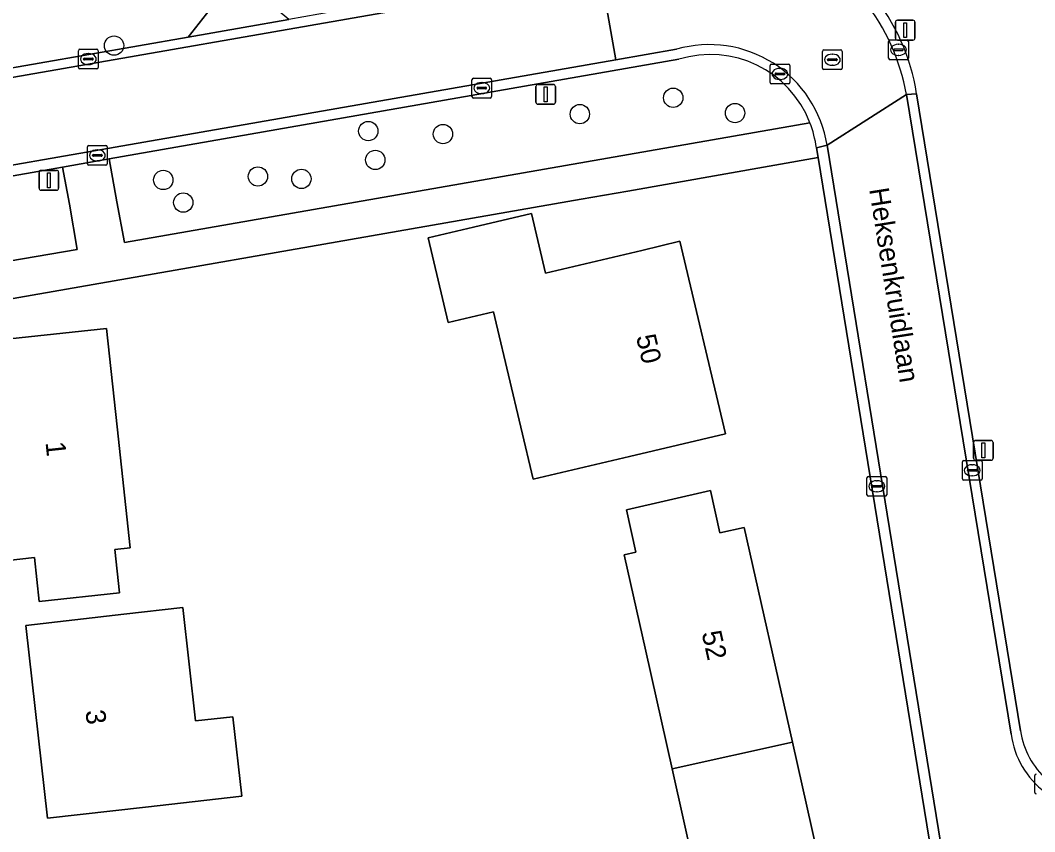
# Model space of a CAD drawing. Extents: x 162661 to 163484, y 380247 to 381230.
# Drawn here: x 163007.2 to 163058.6, y 380399 to 380440.1 of the extents above; entities that cross this region are included whole.
import ezdxf

# ---------------------------------------------------------------- set-up
doc = ezdxf.new("R2010")
doc.units = 0
for name, color, linetype in [('IMGEO_Boom', 7, 'Continuous'), ('IMGEO_Erf', 7, 'Continuous'), ('IMGEO_Groenvoorziening', 7, 'Continuous'), ('IMGEO_Kolk', 7, 'Continuous'), ('IMGEO_Lichtmast', 7, 'Continuous'), ('IMGEO_Openbare_ruimte_label', 7, 'Continuous'), ('IMGEO_Pand', 7, 'Continuous'), ('IMGEO_Pand_nummerreeks', 7, 'Continuous'), ('IMGEO_Rijbaan_lokaal_gesloten', 7, 'Continuous'), ('IMGEO_Rijbaan_lokaal_open', 7, 'Continuous'), ('IMGEO_Rioolput', 7, 'Continuous'), ('IMGEO_Voetpad_open', 7, 'Continuous')]:
    doc.layers.add(name, color=color, linetype=linetype)

msp = doc.modelspace()

# ---------------------------------------------------------------- linework, layer by layer
at = {"layer": 'IMGEO_Boom'}
for centre in [(163011.959, 380438.812), (163040.271, 380436.173), (163035.543, 380435.346), (163043.401, 380435.401), (163024.831, 380434.488), (163028.614, 380434.337), (163025.187, 380433.028), (163014.452, 380432.013), (163019.243, 380432.191), (163021.447, 380432.069), (163015.464, 380430.871)]:
    msp.add_circle(centre, 0.489, dxfattribs=at)
at = {"layer": 'IMGEO_Erf'}
msp.add_lwpolyline([(163052.595, 380436.378), (163057.855, 380404.14)], dxfattribs=at)
for points in [[(163047.603, 380433.152), (163037.976, 380431.448), (163035.606, 380431.035), (163000.273, 380424.875), (163000.715, 380422.638), (163006.844, 380367.252), (163011.947, 380368.147), (163056.95, 380375.873)], [(163031.314, 380424.763), (163031.176, 380425.347), (163028.874, 380424.803), (163027.861, 380429.084), (163030.162, 380429.629), (163033.095, 380430.323), (163033.798, 380427.3), (163038.686, 380428.44), (163040.608, 380428.914), (163042.919, 380419.17), (163038.053, 380418.021), (163033.182, 380416.87)], [(163012.242, 380411.119), (163008.173, 380410.683), (163007.935, 380412.912), (163006.592, 380412.768), (163005.407, 380423.835), (163011.583, 380424.496), (163012.115, 380419.525), (163012.77, 380413.407), (163012.005, 380413.326)], [(163045.02, 380381.319), (163043.68, 380387.3), (163042.2, 380387.34), (163041.827, 380389.006), (163041.413, 380390.853), (163042.651, 380391.331), (163040.213, 380402.213), (163038.878, 380408.171), (163037.785, 380413.05), (163038.379, 380413.183), (163037.899, 380415.33), (163042.157, 380416.308), (163042.639, 380414.161), (163043.869, 380414.437), (163046.302, 380403.578), (163048.735, 380392.722), (163047.515, 380392.449), (163047.978, 380390.382), (163048.441, 380388.314), (163049.668, 380388.589), (163052.09, 380377.778), (163046.113, 380376.439)], [(163016.082, 380404.644), (163017.98, 380404.859), (163018.434, 380400.837), (163013.554, 380400.286), (163008.585, 380399.726), (163007.485, 380409.48), (163012.453, 380410.041), (163015.435, 380410.377)]]:
    msp.add_lwpolyline(points, close=True, dxfattribs=at)
for centre, radius, start, end in [((163042.209, 380434.755), 10.512, 8.8795, 39.4175), ((163061.865, 380404.723), 4.052, 188.2771, 228.9146)]:
    msp.add_arc(centre, radius, start, end, dxfattribs=at)
at = {"layer": 'IMGEO_Groenvoorziening'}
for points in [[(163015.718, 380439.242), (163016.823, 380440.655), (163016.5, 380445.039), (163003.852, 380444.188), (163004.277, 380438.675), (163005.639, 380437.488)], [(163000.846, 380429.91), (162999.39, 380429.677), (162999.901, 380426.753), (163000.974, 380426.939), (163010.1, 380428.489), (163009.701, 380430.792), (163009.345, 380432.66), (163000.587, 380431.119)]]:
    msp.add_lwpolyline(points, close=True, dxfattribs=at)
msp.add_lwpolyline([(163040.551, 380438.12), (163011.713, 380433.077), (163012.096, 380430.911), (163012.482, 380428.848), (163046.518, 380434.786), (163047.193, 380434.904)], dxfattribs=at)
msp.add_arc((163042.154, 380432.964), 5.399, 21.053, 107.2753, dxfattribs=at)
at = {"layer": 'IMGEO_Kolk'}
for p, q in [((163051.252, 380439.098), (163052.104, 380439.098)), ((163010.158, 380437.704), (163010.158, 380438.556)), ((163010.233, 380438.63), (163011.085, 380438.63)), ((163011.159, 380438.556), (163011.159, 380437.704)), ((163051.177, 380438.172), (163051.177, 380439.024)), ((163051.436, 380438.592), (163051.436, 380438.604)), ((163051.874, 380438.555), (163051.476, 380438.555)), ((163051.479, 380438.641), (163051.877, 380438.641)), ((163051.665, 380438.878), (163051.69, 380438.878)), ((163051.92, 380438.604), (163051.92, 380438.592)), ((163052.178, 380439.024), (163052.178, 380438.172)), ((163010.417, 380438.124), (163010.417, 380438.136)), ((163010.855, 380438.087), (163010.457, 380438.087)), ((163010.46, 380438.173), (163010.858, 380438.173)), ((163010.646, 380438.41), (163010.671, 380438.41)), ((163010.901, 380438.136), (163010.901, 380438.124)), ((163052.104, 380438.098), (163051.252, 380438.098)), ((163051.688, 380438.318), (163051.663, 380438.318)), ((163011.085, 380437.63), (163010.233, 380437.63)), ((163010.669, 380437.85), (163010.644, 380437.85)), ((163045.174, 380436.954), (163045.174, 380437.806)), ((163045.249, 380437.88), (163046.101, 380437.88)), ((163045.662, 380437.66), (163045.687, 380437.66)), ((163046.175, 380437.806), (163046.175, 380436.954)), ((163030.077, 380436.235), (163030.077, 380437.087)), ((163030.152, 380437.161), (163031.004, 380437.161)), ((163031.078, 380437.087), (163031.078, 380436.235)), ((163045.433, 380437.374), (163045.433, 380437.386)), ((163045.871, 380437.337), (163045.473, 380437.337)), ((163045.476, 380437.423), (163045.874, 380437.423)), ((163045.685, 380437.1), (163045.66, 380437.1)), ((163045.917, 380437.386), (163045.917, 380437.374)), ((163030.336, 380436.655), (163030.336, 380436.667)), ((163030.774, 380436.618), (163030.376, 380436.618)), ((163030.379, 380436.704), (163030.777, 380436.704)), ((163030.565, 380436.941), (163030.59, 380436.941)), ((163030.82, 380436.667), (163030.82, 380436.655)), ((163046.101, 380436.88), (163045.249, 380436.88)), ((163031.004, 380436.161), (163030.152, 380436.161)), ((163030.588, 380436.381), (163030.563, 380436.381)), ((163010.616, 380432.831), (163010.616, 380433.683)), ((163010.691, 380433.757), (163011.543, 380433.757)), ((163011.104, 380433.537), (163011.129, 380433.537)), ((163011.617, 380433.683), (163011.617, 380432.831)), ((163010.875, 380433.251), (163010.875, 380433.263)), ((163011.313, 380433.214), (163010.915, 380433.214)), ((163010.918, 380433.3), (163011.316, 380433.3)), ((163011.127, 380432.977), (163011.102, 380432.977)), ((163011.359, 380433.263), (163011.359, 380433.251)), ((163011.543, 380432.757), (163010.691, 380432.757)), ((163054.909, 380416.899), (163054.909, 380417.751)), ((163054.984, 380417.825), (163055.836, 380417.825)), ((163055.397, 380417.605), (163055.422, 380417.605)), ((163055.91, 380417.751), (163055.91, 380416.899)), ((163050.154, 380417.015), (163051.006, 380417.015)), ((163055.168, 380417.319), (163055.168, 380417.331)), ((163055.606, 380417.282), (163055.208, 380417.282)), ((163055.211, 380417.368), (163055.609, 380417.368)), ((163055.42, 380417.045), (163055.395, 380417.045)), ((163055.652, 380417.331), (163055.652, 380417.319)), ((163050.079, 380416.089), (163050.079, 380416.941)), ((163050.338, 380416.509), (163050.338, 380416.521)), ((163050.776, 380416.472), (163050.378, 380416.472)), ((163050.381, 380416.558), (163050.779, 380416.558)), ((163050.567, 380416.795), (163050.592, 380416.795)), ((163050.822, 380416.521), (163050.822, 380416.509)), ((163051.08, 380416.941), (163051.08, 380416.089)), ((163055.836, 380416.825), (163054.984, 380416.825)), ((163051.006, 380416.015), (163050.154, 380416.015)), ((163050.59, 380416.235), (163050.565, 380416.235)), ((163058.573, 380401.027), (163058.573, 380401.879))]:
    msp.add_line(p, q, dxfattribs=at)
for points in [[(163051.252, 380439.098), (163052.104, 380439.098)], [(163010.158, 380437.704), (163010.158, 380438.556)], [(163010.233, 380438.63), (163011.085, 380438.63)], [(163011.159, 380438.556), (163011.159, 380437.704)], [(163051.177, 380438.172), (163051.177, 380439.024)], [(163052.178, 380439.024), (163052.178, 380438.172)], [(163052.104, 380438.098), (163051.252, 380438.098)], [(163011.085, 380437.63), (163010.233, 380437.63)], [(163045.174, 380436.954), (163045.174, 380437.806)], [(163045.249, 380437.88), (163046.101, 380437.88)], [(163046.175, 380437.806), (163046.175, 380436.954)], [(163030.077, 380436.235), (163030.077, 380437.087)], [(163030.152, 380437.161), (163031.004, 380437.161)], [(163031.078, 380437.087), (163031.078, 380436.235)], [(163046.101, 380436.88), (163045.249, 380436.88)], [(163031.004, 380436.161), (163030.152, 380436.161)], [(163010.616, 380432.831), (163010.616, 380433.683)], [(163010.691, 380433.757), (163011.543, 380433.757)], [(163011.617, 380433.683), (163011.617, 380432.831)], [(163011.543, 380432.757), (163010.691, 380432.757)], [(163054.909, 380416.899), (163054.909, 380417.751)], [(163054.984, 380417.825), (163055.836, 380417.825)], [(163055.91, 380417.751), (163055.91, 380416.899)], [(163050.154, 380417.015), (163051.006, 380417.015)], [(163050.079, 380416.089), (163050.079, 380416.941)], [(163051.08, 380416.941), (163051.08, 380416.089)], [(163055.836, 380416.825), (163054.984, 380416.825)], [(163051.006, 380416.015), (163050.154, 380416.015)], [(163058.573, 380401.027), (163058.573, 380401.879)]]:
    msp.add_lwpolyline(points, dxfattribs=at)
for centre, radius, start, end in [((163051.254, 380439.022), 0.0765, 91.552, 178.448), ((163051.254, 380439.022), 0.0765, 91.552, 178.448), ((163052.102, 380439.022), 0.0765, 1.552, 88.448), ((163052.102, 380439.022), 0.0765, 1.552, 88.448), ((163010.235, 380438.554), 0.0765, 91.552, 178.448), ((163010.235, 380438.554), 0.0765, 91.552, 178.448), ((163011.083, 380438.554), 0.0765, 1.552, 88.448), ((163011.083, 380438.554), 0.0765, 1.552, 88.448), ((163051.476, 380438.601), 0.0403, 85.8775, 175.7526), ((163051.473, 380438.591), 0.0366, 178.938, 274.7102), ((163051.877, 380438.598), 0.043, 264.8664, 352.4533), ((163051.881, 380438.603), 0.0386, 1.7309, 96.639), ((163010.457, 380438.133), 0.0403, 85.8775, 175.7526), ((163010.454, 380438.123), 0.0366, 178.938, 274.7102), ((163010.858, 380438.13), 0.043, 264.8664, 352.4533), ((163010.862, 380438.135), 0.0386, 1.7309, 96.639), ((163051.254, 380438.174), 0.0765, 181.552, 268.448), ((163051.254, 380438.174), 0.0765, 181.552, 268.448), ((163052.102, 380438.174), 0.0765, 271.552, 358.448), ((163052.102, 380438.174), 0.0765, 271.552, 358.448), ((163010.235, 380437.706), 0.0765, 181.552, 268.448), ((163010.235, 380437.706), 0.0765, 181.552, 268.448), ((163011.083, 380437.706), 0.0765, 271.552, 358.448), ((163011.083, 380437.706), 0.0765, 271.552, 358.448), ((163045.251, 380437.804), 0.0765, 91.552, 178.448), ((163045.251, 380437.804), 0.0765, 91.552, 178.448), ((163046.099, 380437.804), 0.0765, 1.552, 88.448), ((163046.099, 380437.804), 0.0765, 1.552, 88.448), ((163030.154, 380437.085), 0.0765, 91.552, 178.448), ((163030.154, 380437.085), 0.0765, 91.552, 178.448), ((163031.002, 380437.085), 0.0765, 1.552, 88.448), ((163031.002, 380437.085), 0.0765, 1.552, 88.448), ((163045.473, 380437.383), 0.0403, 85.8775, 175.7526), ((163045.47, 380437.373), 0.0366, 178.938, 274.7102), ((163045.874, 380437.38), 0.043, 264.8664, 352.4533), ((163045.878, 380437.385), 0.0386, 1.7309, 96.639), ((163030.376, 380436.664), 0.0403, 85.8775, 175.7526), ((163030.373, 380436.654), 0.0366, 178.938, 274.7102), ((163030.777, 380436.661), 0.043, 264.8664, 352.4533), ((163030.781, 380436.666), 0.0386, 1.7309, 96.639), ((163045.251, 380436.956), 0.0765, 181.552, 268.448), ((163045.251, 380436.956), 0.0765, 181.552, 268.448), ((163046.099, 380436.956), 0.0765, 271.552, 358.448), ((163046.099, 380436.956), 0.0765, 271.552, 358.448), ((163030.154, 380436.237), 0.0765, 181.552, 268.448), ((163030.154, 380436.237), 0.0765, 181.552, 268.448), ((163031.002, 380436.237), 0.0765, 271.552, 358.448), ((163031.002, 380436.237), 0.0765, 271.552, 358.448), ((163010.693, 380433.681), 0.0765, 91.552, 178.448), ((163010.693, 380433.681), 0.0765, 91.552, 178.448), ((163011.541, 380433.681), 0.0765, 1.552, 88.448), ((163011.541, 380433.681), 0.0765, 1.552, 88.448), ((163010.915, 380433.26), 0.0403, 85.8775, 175.7526), ((163010.912, 380433.25), 0.0366, 178.938, 274.7102), ((163011.316, 380433.257), 0.043, 264.8664, 352.4533), ((163011.32, 380433.262), 0.0386, 1.7309, 96.639), ((163010.693, 380432.833), 0.0765, 181.552, 268.448), ((163010.693, 380432.833), 0.0765, 181.552, 268.448), ((163011.541, 380432.833), 0.0765, 271.552, 358.448), ((163011.541, 380432.833), 0.0765, 271.552, 358.448), ((163054.986, 380417.749), 0.0765, 91.552, 178.448), ((163054.986, 380417.749), 0.0765, 91.552, 178.448), ((163055.834, 380417.749), 0.0765, 1.552, 88.448), ((163055.834, 380417.749), 0.0765, 1.552, 88.448), ((163050.156, 380416.939), 0.0765, 91.552, 178.448), ((163050.156, 380416.939), 0.0765, 91.552, 178.448), ((163051.004, 380416.939), 0.0765, 1.552, 88.448), ((163051.004, 380416.939), 0.0765, 1.552, 88.448), ((163055.208, 380417.328), 0.0403, 85.8775, 175.7526), ((163055.205, 380417.318), 0.0366, 178.938, 274.7102), ((163055.609, 380417.325), 0.043, 264.8664, 352.4533), ((163055.613, 380417.33), 0.0386, 1.7309, 96.639), ((163050.378, 380416.518), 0.0403, 85.8775, 175.7526), ((163050.375, 380416.508), 0.0366, 178.938, 274.7102), ((163050.779, 380416.515), 0.043, 264.8664, 352.4533), ((163050.783, 380416.52), 0.0386, 1.7309, 96.639), ((163054.986, 380416.901), 0.0765, 181.552, 268.448), ((163054.986, 380416.901), 0.0765, 181.552, 268.448), ((163055.834, 380416.901), 0.0765, 271.552, 358.448), ((163055.834, 380416.901), 0.0765, 271.552, 358.448), ((163050.156, 380416.091), 0.0765, 181.552, 268.448), ((163050.156, 380416.091), 0.0765, 181.552, 268.448), ((163051.004, 380416.091), 0.0765, 271.552, 358.448), ((163051.004, 380416.091), 0.0765, 271.552, 358.448), ((163058.65, 380401.877), 0.0765, 91.552, 178.448), ((163058.65, 380401.877), 0.0765, 91.552, 178.448), ((163058.65, 380401.029), 0.0765, 181.552, 268.448), ((163058.65, 380401.029), 0.0765, 181.552, 268.448)]:
    msp.add_arc(centre, radius, start, end, dxfattribs=at)
for centre, major_axis, ratio, start_param, end_param in [((163051.664, 380438.598), (-0.387, 0.002), 0.722429, 4.712389, 7.853982), ((163051.689, 380438.598), (-0.39, 0.002), 0.717154, 1.570796, 4.712389), ((163010.645, 380438.13), (-0.387, 0.002), 0.722429, 4.712389, 7.853982), ((163010.67, 380438.13), (-0.39, 0.002), 0.717154, 1.570796, 4.712389), ((163045.661, 380437.38), (-0.387, 0.002), 0.722429, 4.712389, 7.853982), ((163045.686, 380437.38), (-0.39, 0.002), 0.717154, 1.570796, 4.712389), ((163030.564, 380436.661), (-0.387, 0.002), 0.722429, 4.712389, 7.853982), ((163030.589, 380436.661), (-0.39, 0.002), 0.717154, 1.570796, 4.712389), ((163011.103, 380433.257), (-0.387, 0.002), 0.722429, 4.712389, 7.853982), ((163011.128, 380433.257), (-0.39, 0.002), 0.717154, 1.570796, 4.712389), ((163055.396, 380417.325), (-0.387, 0.002), 0.722429, 4.712389, 7.853982), ((163055.421, 380417.325), (-0.39, 0.002), 0.717154, 1.570796, 4.712389), ((163050.566, 380416.515), (-0.387, 0.002), 0.722429, 4.712389, 7.853982), ((163050.591, 380416.515), (-0.39, 0.002), 0.717154, 1.570796, 4.712389)]:
    msp.add_ellipse(centre, major_axis=major_axis, ratio=ratio, start_param=start_param, end_param=end_param, dxfattribs=at)
at = {"layer": 'IMGEO_Lichtmast'}
for p, q in [((163051.52, 380439.193), (163051.52, 380439.993)), ((163051.52, 380439.993), (163051.52, 380439.193)), ((163051.62, 380440.093), (163052.41, 380440.093)), ((163052.41, 380440.093), (163051.62, 380440.093)), ((163052.51, 380439.993), (163052.51, 380439.193)), ((163052.51, 380439.193), (163052.51, 380439.993)), ((163052.41, 380439.093), (163051.62, 380439.093)), ((163051.62, 380439.093), (163052.41, 380439.093)), ((163033.318, 380435.946), (163033.318, 380436.746)), ((163033.318, 380436.746), (163033.318, 380435.946)), ((163033.418, 380436.846), (163034.208, 380436.846)), ((163034.208, 380436.846), (163033.418, 380436.846)), ((163034.308, 380436.746), (163034.308, 380435.946)), ((163034.308, 380435.946), (163034.308, 380436.746)), ((163034.208, 380435.846), (163033.418, 380435.846)), ((163033.418, 380435.846), (163034.208, 380435.846)), ((163008.163, 380431.598), (163008.163, 380432.398)), ((163008.163, 380432.398), (163008.163, 380431.598)), ((163008.263, 380432.498), (163009.053, 380432.498)), ((163009.053, 380432.498), (163008.263, 380432.498)), ((163009.153, 380432.398), (163009.153, 380431.598)), ((163009.153, 380431.598), (163009.153, 380432.398)), ((163009.053, 380431.498), (163008.263, 380431.498)), ((163008.263, 380431.498), (163009.053, 380431.498)), ((163055.478, 380417.933), (163055.478, 380418.733)), ((163055.478, 380418.733), (163055.478, 380417.933)), ((163055.578, 380418.833), (163056.368, 380418.833)), ((163056.368, 380418.833), (163055.578, 380418.833)), ((163056.468, 380418.733), (163056.468, 380417.933)), ((163056.468, 380417.933), (163056.468, 380418.733)), ((163056.368, 380417.833), (163055.578, 380417.833)), ((163055.578, 380417.833), (163056.368, 380417.833))]:
    msp.add_line(p, q, dxfattribs=at)
for points in [[(163051.94, 380439.968), (163052.09, 380439.968), (163052.09, 380439.218), (163051.94, 380439.218), (163051.94, 380439.968)], [(163033.738, 380436.721), (163033.888, 380436.721), (163033.888, 380435.971), (163033.738, 380435.971), (163033.738, 380436.721)], [(163008.583, 380432.373), (163008.733, 380432.373), (163008.733, 380431.623), (163008.583, 380431.623), (163008.583, 380432.373)], [(163055.898, 380418.708), (163056.048, 380418.708), (163056.048, 380417.958), (163055.898, 380417.958), (163055.898, 380418.708)]]:
    msp.add_lwpolyline(points, dxfattribs=at)
for centre, start, end in [((163051.62, 380439.993), 90, 180), ((163051.62, 380439.993), 90, 180), ((163052.41, 380439.993), 0, 90), ((163052.41, 380439.993), 360, 90), ((163051.62, 380439.193), 180, 270), ((163051.62, 380439.193), 180, 270), ((163052.41, 380439.193), 270, 0), ((163052.41, 380439.193), 270, 0), ((163033.418, 380436.746), 90, 180), ((163033.418, 380436.746), 90, 180), ((163034.208, 380436.746), 0, 90), ((163034.208, 380436.746), 360, 90), ((163033.418, 380435.946), 180, 270), ((163033.418, 380435.946), 180, 270), ((163034.208, 380435.946), 270, 0), ((163034.208, 380435.946), 270, 0), ((163008.263, 380432.398), 90, 180), ((163008.263, 380432.398), 90, 180), ((163009.053, 380432.398), 0, 90), ((163009.053, 380432.398), 360, 90), ((163008.263, 380431.598), 180, 270), ((163008.263, 380431.598), 180, 270), ((163009.053, 380431.598), 270, 0), ((163009.053, 380431.598), 270, 0), ((163055.578, 380418.733), 90, 180), ((163055.578, 380418.733), 90, 180), ((163056.368, 380418.733), 0, 90), ((163056.368, 380418.733), 360, 90), ((163055.578, 380417.933), 180, 270), ((163055.578, 380417.933), 180, 270), ((163056.368, 380417.933), 270, 0), ((163056.368, 380417.933), 270, 0)]:
    msp.add_arc(centre, 0.1, start, end, dxfattribs=at)
at = {"layer": 'IMGEO_Pand'}
for points in [[(163040.608, 380428.914), (163038.686, 380428.44), (163033.798, 380427.3), (163033.095, 380430.323), (163030.162, 380429.629), (163027.861, 380429.084), (163028.874, 380424.803), (163031.176, 380425.347), (163031.314, 380424.763), (163033.182, 380416.87), (163038.053, 380418.021), (163042.919, 380419.17)], [(163012.242, 380411.119), (163012.005, 380413.326), (163012.77, 380413.407), (163012.115, 380419.525), (163011.583, 380424.496), (163005.407, 380423.835), (163006.592, 380412.768), (163007.935, 380412.912), (163008.173, 380410.683)], [(163046.302, 380403.578), (163043.869, 380414.437), (163042.639, 380414.161), (163042.157, 380416.308), (163037.899, 380415.33), (163038.379, 380413.183), (163037.785, 380413.05), (163038.878, 380408.171), (163040.213, 380402.213)], [(163013.554, 380400.286), (163018.434, 380400.837), (163017.98, 380404.859), (163016.082, 380404.644), (163015.435, 380410.377), (163012.453, 380410.041), (163007.485, 380409.48), (163008.585, 380399.726)], [(163046.302, 380403.578), (163040.213, 380402.213), (163042.651, 380391.331), (163041.413, 380390.853), (163041.827, 380389.006), (163043.775, 380389.442), (163047.978, 380390.382), (163047.515, 380392.449), (163048.735, 380392.722)]]:
    msp.add_lwpolyline(points, close=True, dxfattribs=at)
at = {"layer": 'IMGEO_Rijbaan_lokaal_gesloten'}
msp.add_lwpolyline([(163037.362, 380438.095), (163036.608, 380442.417), (162956.429, 380428.423), (162918.293, 380421.767), (162919.308, 380417.511)], close=True, dxfattribs=at)
for points in [[(163036.608, 380442.417), (163037.362, 380438.095), (163040.445, 380438.633)], [(163048.058, 380433.778), (163052.079, 380436.342)], [(163057.38, 380403.975), (163052.079, 380436.342), (163048.058, 380433.778), (163059.565, 380363.138)]]:
    msp.add_lwpolyline(points, dxfattribs=at)
for centre, radius, start, end in [((163041.493, 380434.437), 10.756, 10.1998, 38.0843), ((163042.098, 380432.828), 6.035, 9.0531, 105.8935), ((163061.751, 380404.562), 4.41, 187.6462, 233.099)]:
    msp.add_arc(centre, radius, start, end, dxfattribs=at)
at = {"layer": 'IMGEO_Rijbaan_lokaal_open'}
for points in [[(163037.52, 380443.117), (163020.803, 380440.137), (163018.489, 380439.724), (163015.718, 380439.242), (163005.639, 380437.488), (163000.017, 380436.509), (162980.753, 380433.157), (162975.066, 380432.167), (162974.077, 380431.995), (162971.707, 380431.582), (162959.369, 380429.435), (162956.344, 380428.909), (162956.429, 380428.423), (163036.608, 380442.417)], [(163040.445, 380438.633), (163037.362, 380438.095), (162919.308, 380417.511), (162919.423, 380416.995), (162926.714, 380418.281), (162930.158, 380418.917), (162931.432, 380419.117), (162976.91, 380427.029)], [(162976.91, 380427.029), (162978.287, 380427.3), (162981.885, 380427.887), (162995.616, 380430.265), (162999.189, 380430.899), (163000.587, 380431.119), (163009.345, 380432.66), (163011.713, 380433.077), (163040.551, 380438.12)], [(163052.595, 380436.378), (163052.079, 380436.342), (163057.38, 380403.975)], [(163052.079, 380436.342), (163052.595, 380436.378)], [(163057.855, 380404.14), (163052.595, 380436.378)], [(163047.522, 380433.648), (163048.058, 380433.778)], [(163059.565, 380363.138), (163048.058, 380433.778), (163047.522, 380433.648), (163047.603, 380433.152), (163056.95, 380375.873), (163057.264, 380373.948), (163059.044, 380363.035)]]:
    msp.add_lwpolyline(points, dxfattribs=at)
for centre, radius, start, end in [((163042.209, 380434.755), 10.512, 8.8795, 39.4175), ((163041.493, 380434.437), 10.756, 10.1998, 38.0843), ((163042.098, 380432.828), 6.035, 9.0531, 105.8935), ((163042.154, 380432.964), 5.399, 21.053, 107.2753), ((163041.658, 380432.783), 5.928, 8.3912, 20.9657), ((163061.751, 380404.562), 4.41, 187.6462, 233.099), ((163061.865, 380404.723), 4.052, 188.2771, 228.9146)]:
    msp.add_arc(centre, radius, start, end, dxfattribs=at)
at = {"layer": 'IMGEO_Rioolput'}
for p, q in [((163047.903, 380438.596), (163048.755, 380438.596)), ((163047.828, 380437.67), (163047.828, 380438.522)), ((163048.087, 380438.09), (163048.087, 380438.102)), ((163048.525, 380438.053), (163048.127, 380438.053)), ((163048.13, 380438.139), (163048.528, 380438.139)), ((163048.316, 380438.376), (163048.341, 380438.376)), ((163048.571, 380438.102), (163048.571, 380438.09)), ((163048.829, 380438.522), (163048.829, 380437.67)), ((163048.755, 380437.596), (163047.903, 380437.596)), ((163048.339, 380437.816), (163048.314, 380437.816))]:
    msp.add_line(p, q, dxfattribs=at)
for points in [[(163047.903, 380438.596), (163048.755, 380438.596)], [(163047.828, 380437.67), (163047.828, 380438.522)], [(163048.829, 380438.522), (163048.829, 380437.67)], [(163048.755, 380437.596), (163047.903, 380437.596)]]:
    msp.add_lwpolyline(points, dxfattribs=at)
for centre, radius, start, end in [((163047.905, 380438.52), 0.0765, 91.552, 178.448), ((163047.905, 380438.52), 0.0765, 91.552, 178.448), ((163048.753, 380438.52), 0.0765, 1.552, 88.448), ((163048.753, 380438.52), 0.0765, 1.552, 88.448), ((163048.127, 380438.099), 0.0403, 85.8775, 175.7526), ((163048.124, 380438.089), 0.0366, 178.938, 274.7102), ((163048.528, 380438.096), 0.043, 264.8664, 352.4533), ((163048.532, 380438.101), 0.0386, 1.7309, 96.639), ((163047.905, 380437.672), 0.0765, 181.552, 268.448), ((163047.905, 380437.672), 0.0765, 181.552, 268.448), ((163048.753, 380437.672), 0.0765, 271.552, 358.448), ((163048.753, 380437.672), 0.0765, 271.552, 358.448)]:
    msp.add_arc(centre, radius, start, end, dxfattribs=at)
for centre, major_axis, ratio, start_param, end_param in [((163048.315, 380438.096), (-0.387, 0.002), 0.722429, 4.712389, 7.853982), ((163048.34, 380438.096), (-0.39, 0.002), 0.717154, 1.570796, 4.712389)]:
    msp.add_ellipse(centre, major_axis=major_axis, ratio=ratio, start_param=start_param, end_param=end_param, dxfattribs=at)
at = {"layer": 'IMGEO_Voetpad_open'}
msp.add_lwpolyline([(163020.803, 380440.137), (163019.526, 380441.213), (163019.208, 380445.251), (163016.5, 380445.039), (163016.823, 380440.655), (163015.718, 380439.242), (163018.489, 380439.724)], close=True, dxfattribs=at)
for points in [[(163047.193, 380434.904), (163046.518, 380434.786), (163012.482, 380428.848), (163012.096, 380430.911), (163011.713, 380433.077), (163009.345, 380432.66), (163009.701, 380430.792), (163010.1, 380428.489), (163000.974, 380426.939), (162999.901, 380426.753), (163000.273, 380424.875), (163035.606, 380431.035)], [(163035.606, 380431.035), (163037.976, 380431.448), (163047.603, 380433.152), (163047.522, 380433.648)]]:
    msp.add_lwpolyline(points, dxfattribs=at)
msp.add_arc((163041.658, 380432.783), 5.928, 8.3912, 20.9657, dxfattribs=at)

# ---------------------------------------------------------------- texts
at = {"layer": 'IMGEO_Openbare_ruimte_label'}
msp.add_text('Heksenkruidlaan', height=1, rotation=279.0292, dxfattribs=at).set_placement((163050.188, 380431.547))
at = {"layer": 'IMGEO_Pand_nummerreeks'}
for s, rotation, p in [('50', 283.344, (163038.382, 380424.086)), ('1', 276.1117, (163008.488, 380418.73)), ('52', 282.6305, (163041.704, 380409.099)), ('3', 276.4343, (163010.509, 380405.159))]:
    msp.add_text(s, height=1, rotation=rotation, dxfattribs=at).set_placement(p)

doc.saveas('drawing.dxf')
